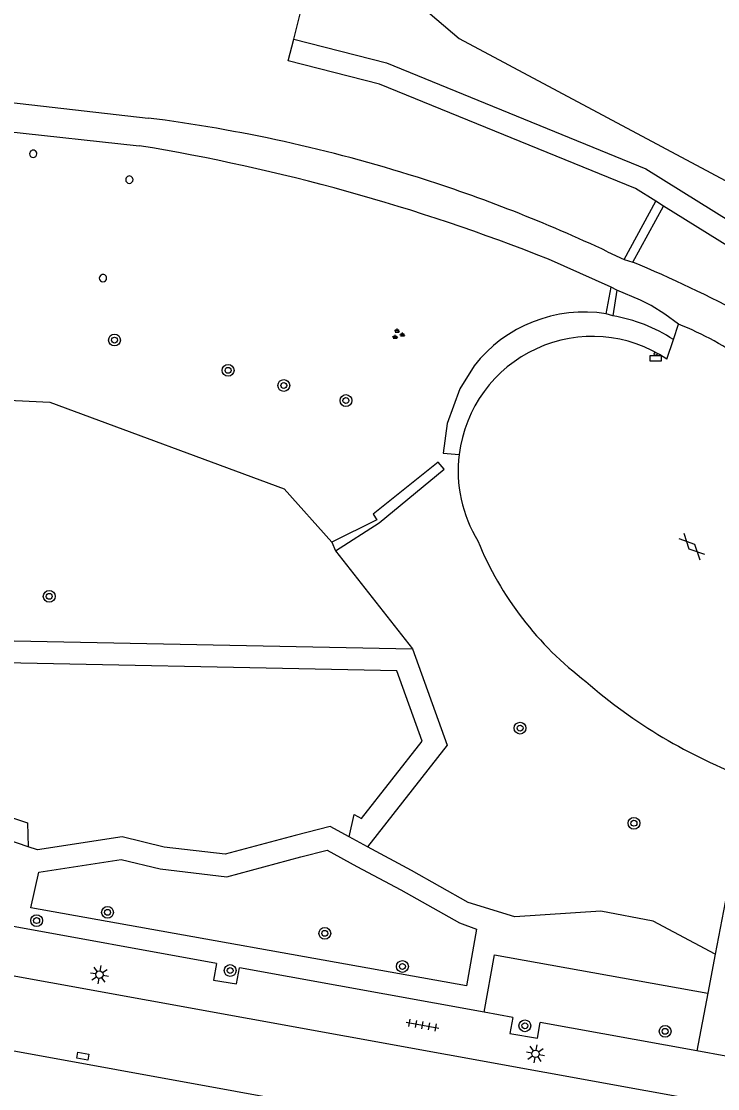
# Model space of a CAD drawing. Extents: x 133000 to 136000, y 400500 to 403500.
# Drawn here: x 133531.3 to 133578.4, y 400646.8 to 400718.9 of the extents above; entities that cross this region are included whole.
import ezdxf

# ---------------------------------------------------------------- set-up
doc = ezdxf.new("R2010")
doc.units = 0
for name, color, linetype in [('gg-afsc-hekwerk', 7, 'Continuous'), ('gg-bbg-hoogspanningsmast', 7, 'Continuous'), ('gg-knt-onverhard', 7, 'Continuous'), ('gg-knt-verharding', 7, 'Continuous'), ('gg-knt-verharding nz', 7, 'Continuous'), ('gt-afsc-boombescherming', 7, 'Continuous'), ('gt-grn-groengrens', 7, 'Continuous'), ('gt-symb-afvalbak', 7, 'Continuous'), ('gt-symb-boom', 7, 'Continuous'), ('gt-symb-gesloten verharding', 7, 'Continuous'), ('gt-symb-groenvak', 7, 'Continuous'), ('gt-symb-kolk center center', 7, 'Continuous'), ('gt-symb-lichtmast', 7, 'Continuous'), ('gt-symb-tegel verharding', 7, 'Continuous')]:
    doc.layers.add(name, color=color, linetype=linetype)

# ---------------------------------------------------------------- blocks, each defined once
blk = doc.blocks.new('gt0-BOOM')
at = {"layer": 'gt-symb-boom'}
for radius in [0.4, 0.2]:
    blk.add_circle((0, 0), radius, dxfattribs=at)
blk = doc.blocks.new('gt0-GRVAK')
at = {"layer": 'gt-symb-groenvak'}
for p, q in [((-0.11, 0.189), (-0.228, 0.24)), ((-0.182, 0.153), (0.088, 0.153)), ((-0.091, 0.211), (-0.156, 0.322)), ((-0.047, 0.214), (-0.047, 0.393)), ((-0.004, 0.211), (0.061, 0.322)), ((0.015, 0.189), (0.133, 0.24)), ((0.262, -0.052), (0.197, 0.059)), ((0.305, -0.049), (0.305, 0.13)), ((0.349, -0.052), (0.414, 0.059)), ((-0.245, -0.228), (-0.363, -0.177)), ((-0.318, -0.264), (-0.047, -0.264)), ((-0.226, -0.206), (-0.291, -0.095)), ((-0.183, -0.203), (-0.183, -0.024)), ((-0.139, -0.206), (-0.074, -0.095)), ((-0.12, -0.228), (-0.002, -0.177)), ((0.243, -0.074), (0.125, -0.023)), ((0.17, -0.11), (0.441, -0.11)), ((0.368, -0.074), (0.486, -0.023))]:
    blk.add_line(p, q, dxfattribs=at)
blk = doc.blocks.new('gt0-ABAK')
at = {"layer": 'gt-symb-afvalbak'}
blk.add_lwpolyline([(0.375, -0.5), (-0.375, -0.5), (-0.375, -0.1), (0.375, -0.1)], close=True, dxfattribs=at)
blk.add_circle((0, 0), 0.1, dxfattribs=at)
blk = doc.blocks.new('gt0-GESVH1')
at = {"layer": 'gt-symb-gesloten verharding'}
for p, q in [((-0.992, -0.261), (0.008, 0.239)), ((0.008, -0.261), (-0.992, 0.239)), ((0.008, 0.239), (1.008, -0.261)), ((1.008, 0.239), (0.008, -0.261))]:
    blk.add_line(p, q, dxfattribs=at)
blk = doc.blocks.new('gt0-KOLKCC')
at = {"layer": 'gt-symb-kolk center center'}
blk.add_lwpolyline([(-0.375, 0.2), (0.375, 0.2), (0.375, -0.2), (-0.375, -0.2)], close=True, dxfattribs=at)
blk = doc.blocks.new('gt0-LMAST')
at = {"layer": 'gt-symb-lichtmast'}
for p, q in [((-0.182, 0.173), (-0.447, 0.438)), ((-0.005, 0.246), (-0.005, 0.621)), ((0.172, 0.173), (0.437, 0.438)), ((-0.255, -0.004), (-0.63, -0.004)), ((-0.182, -0.181), (-0.447, -0.446)), ((-0.005, -0.254), (-0.005, -0.629)), ((0.437, -0.446), (0.172, -0.181)), ((0.245, -0.004), (0.62, -0.004))]:
    blk.add_line(p, q, dxfattribs=at)
blk.add_circle((-0.005, -0.004), 0.25, dxfattribs=at)
blk = doc.blocks.new('gt0-TEG1')
at = {"layer": 'gt-symb-tegel verharding'}
for p, q in [((-1.125, 0), (1.125, 0)), ((-0.9, -0.25), (-0.9, 0.25)), ((-0.45, -0.25), (-0.45, 0.25)), ((0, -0.25), (0, 0.25)), ((0.45, -0.25), (0.45, 0.25)), ((0.9, -0.25), (0.9, 0.25))]:
    blk.add_line(p, q, dxfattribs=at)

msp = doc.modelspace()

# ---------------------------------------------------------------- linework, layer by layer
at = {"layer": 'gg-afsc-hekwerk'}
msp.add_lwpolyline([(133554.704, 400723.082), (133560.908, 400717.791), (133584.605, 400705.142), (133618.264, 400685.039)], dxfattribs=at)
at = {"layer": 'gg-bbg-hoogspanningsmast'}
for centre, start, end in [((133532.101, 400709.984), 0.11622, 180.34678), ((133532.101, 400709.984), 180.34771, 0.11528), ((133538.604, 400708.24), 0.11622, 180.34678), ((133538.604, 400708.24), 180.34677, 0.11622), ((133536.818, 400701.58), 0.11622, 180.34678), ((133536.818, 400701.58), 180.34771, 0.11528)]:
    msp.add_arc(centre, 0.248, start, end, dxfattribs=at)
at = {"layer": 'gg-knt-onverhard'}
for points in [[(133500.542, 400715.781), (133521.74, 400714.468), (133539.874, 400712.406)], [(133500.308, 400713.826), (133521.075, 400712.502), (133539.276, 400710.532)]]:
    msp.add_lwpolyline(points, dxfattribs=at)
for centre, radius, start, end in [((133526.799, 400609.523), 103.71, 72.4404, 82.75724), ((133526.81, 400609.534), 103.697, 64.81109, 72.44464)]:
    msp.add_arc(centre, radius, start, end, dxfattribs=at)
at = {"layer": 'gg-knt-verharding'}
for p, q in [((133570.944, 400703.37), (133572.078, 400702.847)), ((133571.186, 400700.964), (133566.956, 400702.859)), ((133575.397, 400697.428), (133575.739, 400698.466)), ((133574.965, 400696.114), (133575.397, 400697.428)), ((133580.492, 400667.747), (133578.227, 400655.875)), ((133544.504, 400655.242), (133530.146, 400657.851)), ((133578.227, 400655.875), (133577.723, 400653.233)), ((133562.607, 400651.953), (133546.055, 400654.96)), ((133577.723, 400653.233), (133576.981, 400649.341)), ((133564.543, 400651.601), (133562.607, 400651.953)), ((133576.981, 400649.341), (133566.391, 400651.265)), ((133578.947, 400648.983), (133576.981, 400649.341))]:
    msp.add_line(p, q, dxfattribs=at)
for points in [[(133575.739, 400698.466), (133574.821, 400699.145), (133573.895, 400699.742), (133573.178, 400700.098), (133571.582, 400700.767)], [(133525.58, 400650.28), (133526.43, 400655.21), (133600.37, 400641.79), (133599.615, 400637.634)], [(133544.504, 400655.242), (133544.299, 400654.116), (133545.855, 400653.86), (133546.055, 400654.96)], [(133564.543, 400651.601), (133564.344, 400650.505), (133566.197, 400650.197), (133566.391, 400651.265)]]:
    msp.add_lwpolyline(points, dxfattribs=at)
for centre, radius, start, end in [((133517.599, 400578.571), 133.729, 68.34124, 80.67162), ((133538.147, 400620.361), 89.25, 56.3365, 67.2517), ((133568.264, 400679.312), 20.561, 53.79174, 68.68184), ((133569.925, 400688.557), 9.083, 56.29641, 172.99563), ((133569.921, 400688.555), 9.08, 172.98061, 211.46434), ((133583.081, 400692.326), 22.571, 202.14975, 232.95305), ((133592.952, 400701.159), 35.659, 228.84154, 249.54834)]:
    msp.add_arc(centre, radius, start, end, dxfattribs=at)
at = {"layer": 'gg-knt-verharding nz'}
msp.add_line((133525.58, 400650.28), (133600.207, 400636.759), dxfattribs=at)
at = {"layer": 'gt-afsc-boombescherming'}
for p, q in [((133572.078, 400702.847), (133574.21, 400706.786)), ((133574.737, 400706.459), (133574.21, 400706.786)), ((133572.658, 400702.668), (133574.737, 400706.459)), ((133572.078, 400702.847), (133572.658, 400702.668)), ((133570.849, 400699.174), (133571.186, 400700.964)), ((133571.582, 400700.767), (133571.186, 400700.964)), ((133571.582, 400700.767), (133571.3, 400699.025)), ((133571.3, 400699.025), (133570.849, 400699.174)), ((133552.297, 400683.728), (133552.54, 400683.141))]:
    msp.add_line(p, q, dxfattribs=at)
msp.add_lwpolyline([(133552.54, 400683.141), (133555.498, 400685.048), (133559.893, 400688.669), (133559.496, 400689.141), (133555.098, 400685.614), (133555.331, 400685.25), (133552.297, 400683.728)], dxfattribs=at)
at = {"layer": 'gt-grn-groengrens'}
for p, q in [((133549.72, 400717.737), (133550.16, 400719.452)), ((133552.54, 400683.141), (133557.748, 400676.509)), ((133524.515, 400677.194), (133557.748, 400676.509)), ((133554.705, 400663.127), (133553.468, 400663.799))]:
    msp.add_line(p, q, dxfattribs=at)
for points in [[(133574.21, 400706.786), (133572.846, 400707.635), (133555.523, 400714.701), (133549.348, 400716.283), (133549.72, 400717.737)], [(133549.72, 400717.737), (133555.995, 400716.129), (133573.53, 400708.976), (133587.52, 400700.272), (133600.276, 400689.554), (133609.645, 400679.841), (133617.334, 400669.587), (133621.702, 400661.601), (133633.306, 400664.601), (133632.5, 400665.617), (133635.422, 400666.267)], [(133637.421, 400664.118), (133620.947, 400659.856), (133616.069, 400668.773), (133608.501, 400678.867), (133599.251, 400688.456), (133586.637, 400699.055), (133574.737, 400706.459)], [(133561.922, 400695.661), (133560.966, 400694.098), (133560.098, 400691.752), (133559.837, 400689.755), (133560.909, 400689.665)], [(133526.716, 400693.521), (133533.225, 400693.193), (133549.083, 400687.342), (133552.297, 400683.728)], [(133557.748, 400676.509), (133560.101, 400670.002), (133554.705, 400663.127)], [(133553.468, 400663.799), (133553.816, 400665.317), (133554.307, 400665.05), (133558.408, 400670.274), (133556.688, 400675.03), (133525.717, 400675.669), (133524.512, 400668.992), (133529.35, 400665.552), (133531.705, 400664.745), (133531.759, 400663.141)], [(133531.759, 400663.141), (133528.658, 400664.203), (133524.229, 400667.353), (133522.609, 400666.786)], [(133553.468, 400663.799), (133552.18, 400664.498), (133549.818, 400663.907), (133545.094, 400662.627), (133540.96, 400663.12), (133538.106, 400663.809), (133532.397, 400662.923), (133531.759, 400663.141)], [(133531.942, 400658.999), (133532.486, 400661.419), (133538.043, 400662.281), (133540.694, 400661.641), (133545.205, 400661.103), (133550.196, 400662.455), (133551.977, 400662.901), (133553.996, 400661.805), (133556.972, 400660.228), (133560.931, 400657.994), (133562.091, 400657.571), (133561.401, 400653.729), (133531.942, 400658.999)], [(133578.227, 400655.875), (133574.029, 400658.099), (133570.486, 400658.788), (133564.68, 400658.394), (133561.53, 400659.378), (133557.692, 400661.544), (133554.705, 400663.127)], [(133562.607, 400651.953), (133563.302, 400655.829), (133577.723, 400653.233)]]:
    msp.add_lwpolyline(points, dxfattribs=at)
for centre, radius, start, end in [((133569.379, 400689.811), 9.477, 81.07481, 141.88697), ((133569.683, 400688.823), 10.329, 56.41482, 80.99376)]:
    msp.add_arc(centre, radius, start, end, dxfattribs=at)

# ---------------------------------------------------------------- block references
at = {"layer": 'gt-symb-afvalbak'}
msp.add_blockref('gt0-ABAK', (133574.199, 400696.46), dxfattribs=at)
at = {"layer": 'gt-symb-boom'}
for p in [(133537.599, 400697.395), (133545.281, 400695.349), (133549.048, 400694.324), (133553.251, 400693.306), (133533.183, 400680.069), (133565.029, 400671.159), (133572.732, 400664.727), (133537.128, 400658.704), (133532.331, 400658.146), (133551.822, 400657.284), (133557.072, 400655.044), (133545.422, 400654.769), (133565.354, 400651.034), (133574.841, 400650.66)]:
    msp.add_blockref('gt0-BOOM', p, dxfattribs=at)
at = {"layer": 'gt-symb-gesloten verharding', "rotation": -45.56726640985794}
msp.add_blockref('gt0-GESVH1', (133576.658, 400683.443), dxfattribs=at)
at = {"layer": 'gt-symb-groenvak'}
msp.add_blockref('gt0-GRVAK', (133556.77, 400697.781), dxfattribs=at)
at = {"layer": 'gt-symb-kolk center center', "rotation": -10.017934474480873}
msp.add_blockref('gt0-KOLKCC', (133535.456, 400648.977), dxfattribs=at)
at = {"layer": 'gt-symb-lichtmast'}
for p, rotation in [((133536.582, 400654.485), -100.30997039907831), ((133566.08, 400649.132), -100.30997039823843)]:
    msp.add_blockref('gt0-LMAST', p, dxfattribs=dict(at, rotation=rotation))
at = {"layer": 'gt-symb-tegel verharding', "rotation": -10.309970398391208}
msp.add_blockref('gt0-TEG1', (133558.438, 400651.076), dxfattribs=at)

doc.saveas('drawing.dxf')
